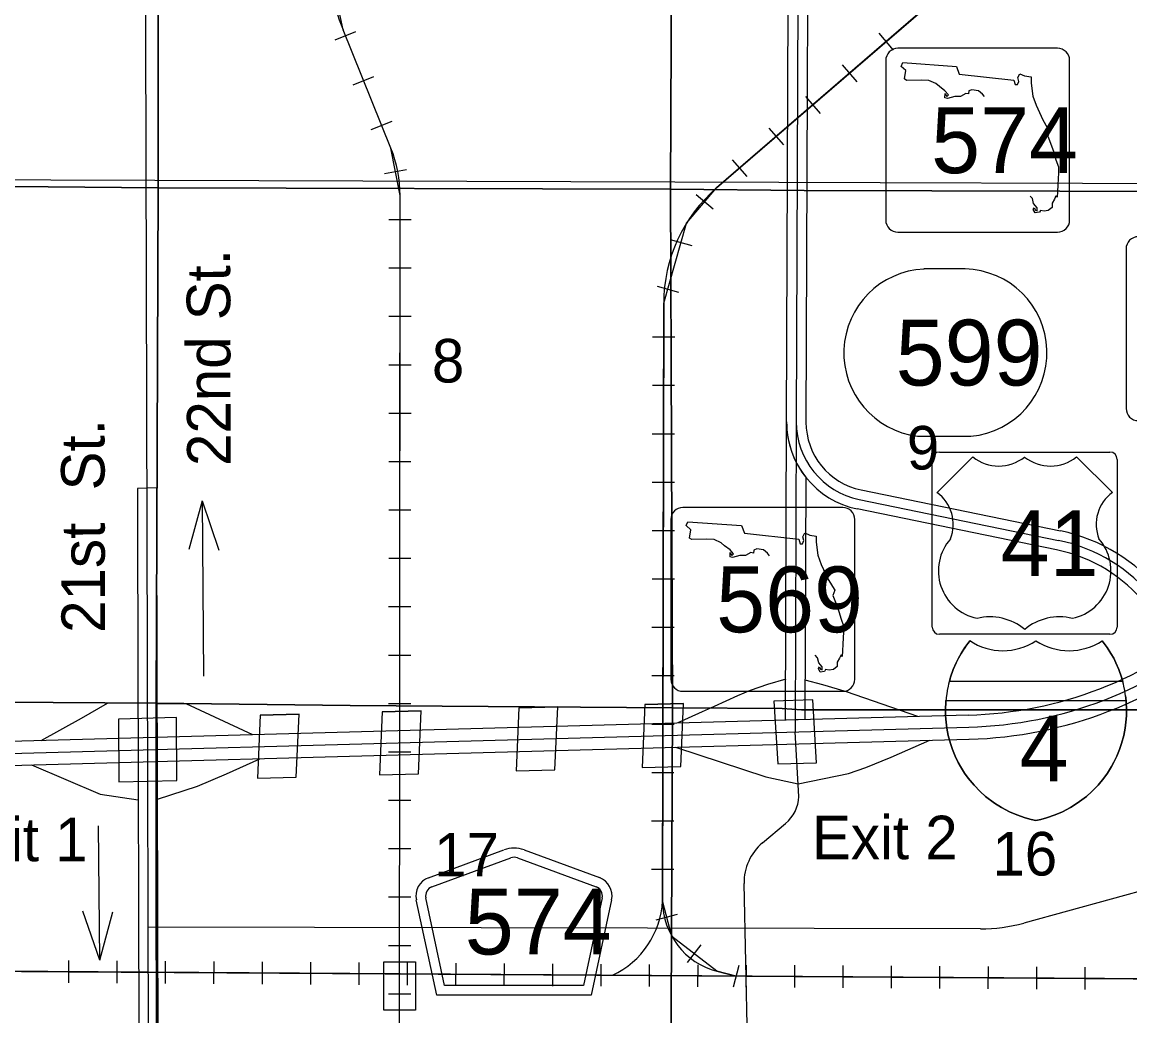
# Model space of a CAD drawing. Extents: x 380424 to 701066, y 1117407 to 1412949.
# Drawn here: x 514464 to 525908, y 1317662 to 1327929 of the extents above; entities that cross this region are included whole.
import ezdxf

# ---------------------------------------------------------------- set-up
doc = ezdxf.new("R2010")
doc.units = 0
for name, color, linetype in [('Bridges   Interstate', 7, 'Continuous'), ('Cities Incorporated Area', 7, 'Continuous'), ('Connecting Roads', 7, 'Continuous'), ('County Routes Highway Center Lines', 7, 'Continuous'), ('Interstate Divided Highway Outline and Fill', 7, 'Continuous'), ('Interstate Highway Center Lines', 7, 'Continuous'), ('Interstate Ramps', 7, 'Continuous'), ('Interstates Related Text', 7, 'Continuous'), ('Masks for Road Features', 7, 'Continuous'), ('Railroad Stations', 7, 'Continuous'), ('Railroads', 7, 'Continuous'), ('Roadshields County Roads', 7, 'Continuous'), ('Roadshields Interstates', 7, 'Continuous'), ('Roadshilelds State Highways', 7, 'Continuous'), ('Roadshilelds US Highways', 7, 'Continuous'), ('Section Lines', 7, 'Continuous'), ('Section Numbers', 7, 'Continuous'), ('State Route Divided Highway Outline and Fill', 7, 'Continuous'), ('State Routes Highway Center Lines', 7, 'Continuous'), ('US Route Divided Highway Outline and Fill', 7, 'Continuous'), ('US Routes Highway Center Lines', 7, 'Continuous')]:
    doc.layers.add(name, color=color, linetype=linetype)

msp = doc.modelspace()

# ---------------------------------------------------------------- linework, layer by layer
at = {"layer": 'Bridges   Interstate'}
for p, q in [((520897, 1320878), (521298, 1320889)), ((516924, 1320769), (517325, 1320780)), ((518185, 1320804), (518586, 1320815)), ((519596, 1320843), (519997, 1320854)), ((519568, 1320192), (519968, 1320203)), ((520868, 1320227), (521269, 1320238)), ((516895, 1320118), (517296, 1320129)), ((518157, 1320153), (518558, 1320164))]:
    msp.add_line(p, q, dxfattribs=at)
at = {"layer": 'Cities Incorporated Area'}
for p, q in [((516323, 1322982), (516185, 1322481)), ((516323, 1322982), (516338, 1321170)), ((516323, 1322982), (516497, 1322475)), ((515265, 1318236), (515251, 1319625)), ((515265, 1318236), (515090, 1318743)), ((515265, 1318236), (515402, 1318737))]:
    msp.add_line(p, q, dxfattribs=at)
msp.add_lwpolyline([(515772, 1316138), (515755, 1322666), (515732, 1331703)], dxfattribs=at)
msp.add_lwpolyline([(515872, 1316077), (515855, 1322666), (515854, 1323118), (515654, 1323112), (515655, 1322666), (515672, 1316204)], close=True, dxfattribs=at)
at = {"layer": 'Connecting Roads'}
for p, q in [((522489, 1319928), (522450, 1320596)), ((522112, 1319448), (522351, 1319649)), ((521968, 1316941), (521922, 1319030))]:
    msp.add_line(p, q, dxfattribs=at)
for centre, radius, start, end in [((522098, 1319949), 392, 310.1564, 356.9876), ((522457, 1319039), 535, 130.1564, 180.9825)]:
    msp.add_arc(centre, radius, start, end, dxfattribs=at)
at = {"layer": 'County Routes Highway Center Lines'}
for p, q in [((532589, 1320759), (524812, 1318621)), ((524365, 1318561), (515766, 1318578))]:
    msp.add_line(p, q, dxfattribs=at)
msp.add_arc((524368, 1320236), 1675, 269.8892, 285.3713, dxfattribs=at)
at = {"layer": 'Interstate Divided Highway Outline and Fill'}
for p, q in [((524239, 1320770), (511144, 1320410)), ((511151, 1320161), (524246, 1320520))]:
    msp.add_line(p, q, dxfattribs=at)
for radius in [4088, 4338]:
    msp.add_arc((524127, 1324856), radius, 271.5729, 310.6156, dxfattribs=at)
at = {"layer": 'Interstate Highway Center Lines'}
msp.add_line((511148, 1320285), (524243, 1320645), dxfattribs=at)
msp.add_arc((524127, 1324856), 4213, 271.5729, 310.6156, dxfattribs=at)
at = {"layer": 'Interstate Ramps'}
for points in [[(522352, 1321142), (522163, 1321085), (521986, 1321024), (521856, 1320970), (521613, 1320858), (521491, 1320803), (521238, 1320688)], [(523718, 1320756), (522979, 1321010), (522736, 1321082), (522552, 1321131)], [(514661, 1320507), (515077, 1320737), (515346, 1320891), (515660, 1320897)], [(516847, 1320567), (516160, 1320887), (515860, 1320887)], [(521215, 1320437), (522147, 1320130), (522482, 1320059)], [(522482, 1320059), (523001, 1320165), (523180, 1320227), (523441, 1320336), (523843, 1320509)], [(515862, 1319901), (516274, 1320035), (516574, 1320164), (516919, 1320319)], [(514561, 1320254), (515269, 1319951), (515662, 1319894)]]:
    msp.add_lwpolyline(points, dxfattribs=at)
at = {"layer": 'Masks for Road Features'}
for points in [[(520897, 1320878), (520868, 1320227), (521269, 1320238), (521298, 1320889)], [(522231, 1320915), (522270, 1320266), (522669, 1320277), (522632, 1320926)], [(515460, 1320729), (515462, 1320079), (516062, 1320095), (516060, 1320745)], [(516924, 1320769), (516895, 1320118), (517296, 1320129), (517325, 1320780)], [(518185, 1320804), (518157, 1320153), (518558, 1320164), (518586, 1320815)], [(519596, 1320843), (519568, 1320192), (519968, 1320203), (519997, 1320854)]]:
    msp.add_lwpolyline(points, close=True, dxfattribs=at)
msp.add_arc((523276, 1323795), 914, 179.7941, 218.4313, dxfattribs=at)
at = {"layer": 'Railroad Stations'}
msp.add_lwpolyline([(518526, 1318219), (518526, 1317719), (518201, 1317719), (518201, 1318219)], close=True, dxfattribs=at)
at = {"layer": 'Railroads'}
for p, q in [((518273, 1326626), (517780, 1327849)), ((517697, 1327747), (517911, 1327833)), ((523314, 1327815), (523464, 1327641)), ((522935, 1327488), (523086, 1327314)), ((517884, 1327283), (518098, 1327369)), ((522557, 1327162), (522707, 1326987)), ((518071, 1326820), (518285, 1326906)), ((522178, 1326835), (522329, 1326661)), ((521800, 1326508), (521950, 1326334)), ((518207, 1326364), (518433, 1326407)), ((521429, 1326149), (521604, 1326000)), ((518253, 1325890), (518483, 1325890)), ((521160, 1325683), (521381, 1325620)), ((518253, 1325390), (518483, 1325390)), ((521023, 1325203), (521244, 1325139)), ((521092, 1325025), (521081, 1318849)), ((518252, 1324890), (518482, 1324890)), ((520976, 1324677), (521206, 1324677)), ((518252, 1324390), (518482, 1324390)), ((520975, 1324177), (521205, 1324177)), ((518252, 1323890), (518482, 1323890)), ((520974, 1323677), (521204, 1323677)), ((518251, 1323390), (518481, 1323390)), ((520973, 1323177), (521203, 1323177)), ((518251, 1322890), (518481, 1322890)), ((520972, 1322677), (521202, 1322677)), ((518251, 1322390), (518481, 1322390)), ((520972, 1322177), (521202, 1322177)), ((518250, 1321890), (518480, 1321890)), ((520971, 1321677), (521201, 1321677)), ((518250, 1321390), (518480, 1321390)), ((520970, 1321177), (521200, 1321177)), ((518250, 1320890), (518480, 1320890)), ((520969, 1320677), (521199, 1320677)), ((518249, 1320390), (518479, 1320390)), ((520968, 1320177), (521198, 1320177)), ((518249, 1319890), (518479, 1319890)), ((520967, 1319677), (521197, 1319677)), ((518249, 1319390), (518479, 1319390)), ((520966, 1319177), (521196, 1319177)), ((518248, 1318890), (518478, 1318890)), ((521013, 1318653), (521235, 1318711)), ((518248, 1318390), (518478, 1318390)), ((521338, 1318212), (521479, 1318395)), ((514943, 1318233), (514942, 1318003)), ((515443, 1318230), (515442, 1318000)), ((529918, 1318020), (513969, 1318125)), ((515943, 1318227), (515942, 1317997)), ((516443, 1318223), (516442, 1317993)), ((516943, 1318220), (516942, 1317990)), ((517443, 1318217), (517442, 1317987)), ((517943, 1318213), (517942, 1317983)), ((518443, 1318210), (518442, 1317980)), ((518943, 1318207), (518942, 1317977)), ((519443, 1318204), (519442, 1317974)), ((519943, 1318200), (519942, 1317970)), ((520443, 1318197), (520442, 1317967)), ((520943, 1318194), (520942, 1317964)), ((521443, 1318190), (521442, 1317960)), ((521641, 1318124), (521841, 1318073)), ((521812, 1317961), (521870, 1318184)), ((521943, 1318187), (521942, 1317957)), ((522443, 1318184), (522442, 1317954)), ((522943, 1318181), (522942, 1317951)), ((523443, 1318177), (523442, 1317947)), ((523943, 1318174), (523942, 1317944)), ((524443, 1318171), (524442, 1317941)), ((524943, 1318167), (524942, 1317937)), ((525443, 1318164), (525442, 1317934)), ((518248, 1317890), (518478, 1317890))]:
    msp.add_line(p, q, dxfattribs=at)
for points in [[(534372, 1337306), (528286, 1331978), (527304, 1331107), (521639, 1326217)], [(518366, 1322890), (518368, 1326137), (518273, 1326626), (517780, 1327849), (517591, 1328728), (517590, 1328765)], [(521089, 1323677), (521092, 1325025), (521328, 1325854), (521639, 1326217), (524146, 1328381)], [(518363, 1317579), (518365, 1320855), (518368, 1326137)], [(521841, 1318073), (521641, 1318124), (521176, 1318482), (521081, 1318849), (521089, 1323677)], [(518933, 1317193), (518363, 1317579), (518365, 1320855), (518366, 1322890)], [(509659, 1315804), (510403, 1316106), (510680, 1316260), (511057, 1316607), (511373, 1316965), (511373, 1316965), (512383, 1317748), (513610, 1318108), (513969, 1318125), (513969, 1318125), (514943, 1318118)], [(514943, 1318118), (520942, 1318079)], [(520942, 1318079), (526942, 1318039)]]:
    msp.add_lwpolyline(points, dxfattribs=at)
for centre, radius, start, end in [((520229, 1328836), 2640, 182.3349, 201.9564), ((517062, 1326138), 1306, 359.9637, 21.9565), ((522670, 1325022), 1578, 130.7998, 179.9011), ((520177, 1318900), 905, 295.3004, 356.7758), ((521828, 1318847), 747, 179.9007, 255.5393)]:
    msp.add_arc(centre, radius, start, end, dxfattribs=at)
at = {"layer": 'Roadshields County Roads'}
for p, q in [((518663, 1319089), (519442, 1319376)), ((519649, 1319376), (520427, 1319090)), ((518697, 1318995), (519511, 1319294)), ((519580, 1319294), (520393, 1318996)), ((518747, 1317877), (518536, 1318860)), ((518828, 1317977), (518634, 1318881)), ((520456, 1318881), (520262, 1317977)), ((520554, 1318860), (520343, 1317877)), ((520262, 1317977), (518828, 1317977)), ((520343, 1317877), (518747, 1317877))]:
    msp.add_line(p, q, dxfattribs=at)
for centre, radius, start, end in [((519546, 1319094), 300, 69.8275, 110.1735), ((519546, 1319201), 100, 69.8275, 110.1735), ((518732, 1318901), 200, 110.1735, 192.1004), ((520358, 1318902), 200, 347.9006, 69.8275), ((518732, 1318901), 100, 110.1735, 192.1004), ((520358, 1318902), 100, 347.9006, 69.8275)]:
    msp.add_arc(centre, radius, start, end, dxfattribs=at)
at = {"layer": 'Roadshields Interstates'}
for p, q in [((524043, 1321118), (524044, 1321123)), ((525834, 1321118), (524043, 1321118)), ((525870, 1320918), (524007, 1320918)), ((525864, 1320968), (525870, 1320918))]:
    msp.add_line(p, q, dxfattribs=at)
for points in [[(524254, 1321538), (524223, 1321497), (524202, 1321468), (524164, 1321407), (524136, 1321357), (524112, 1321310), (524083, 1321241), (524055, 1321161), (524035, 1321090), (524030, 1321068)], [(524044, 1321123), (524043, 1321118), (524055, 1321161), (524083, 1321241), (524112, 1321310), (524136, 1321357), (524164, 1321407), (524202, 1321468), (524223, 1321497), (524254, 1321538)], [(525846, 1321068), (525841, 1321090), (525822, 1321161), (525794, 1321241), (525764, 1321310), (525741, 1321357), (525712, 1321407), (525674, 1321468), (525654, 1321497), (525622, 1321538)], [(525622, 1321538), (525654, 1321497), (525674, 1321468), (525712, 1321407), (525741, 1321357), (525764, 1321310), (525794, 1321241), (525822, 1321161), (525834, 1321118)], [(524020, 1321018), (524013, 1320968)], [(524030, 1321068), (524021, 1321022), (524020, 1321018)], [(525856, 1321018), (525856, 1321022), (525846, 1321068)], [(525864, 1320968), (525856, 1321018)], [(524013, 1320968), (524010, 1320950), (524006, 1320906), (524002, 1320829), (524004, 1320763), (524009, 1320697), (524017, 1320635), (524032, 1320559), (524054, 1320476), (524075, 1320413), (524102, 1320346), (524134, 1320281), (524158, 1320237), (524201, 1320169), (524237, 1320119), (524298, 1320045), (524360, 1319980), (524418, 1319928), (524511, 1319858), (524581, 1319815), (524665, 1319770), (524739, 1319738), (524828, 1319708), (524888, 1319692), (524938, 1319681)], [(524007, 1320918), (524007, 1320919), (524006, 1320906), (524002, 1320829), (524004, 1320763), (524009, 1320697), (524017, 1320635), (524032, 1320559), (524054, 1320476), (524075, 1320413), (524102, 1320346), (524134, 1320281), (524158, 1320237), (524201, 1320169), (524237, 1320119), (524298, 1320045), (524360, 1319980), (524418, 1319928), (524511, 1319858), (524581, 1319815), (524665, 1319770), (524739, 1319738), (524828, 1319708), (524888, 1319692), (524938, 1319681)], [(524938, 1319681), (524888, 1319692), (524828, 1319708), (524739, 1319738), (524665, 1319770), (524581, 1319815), (524511, 1319858), (524418, 1319928), (524360, 1319980), (524298, 1320045), (524237, 1320119), (524201, 1320169), (524158, 1320237), (524134, 1320281), (524102, 1320346), (524075, 1320413), (524054, 1320476), (524032, 1320559), (524017, 1320635), (524009, 1320697), (524004, 1320763), (524002, 1320829), (524006, 1320906), (524007, 1320918)], [(524938, 1319681), (524989, 1319692), (525048, 1319708), (525137, 1319738), (525211, 1319770), (525296, 1319815), (525365, 1319858), (525459, 1319928), (525516, 1319980), (525579, 1320045), (525640, 1320119), (525676, 1320169), (525718, 1320237), (525743, 1320282), (525774, 1320346), (525801, 1320413), (525823, 1320476), (525845, 1320559), (525860, 1320635), (525868, 1320697), (525873, 1320763), (525874, 1320829), (525871, 1320906), (525866, 1320950), (525864, 1320968)], [(524938, 1319681), (524989, 1319692), (525048, 1319708), (525137, 1319738), (525211, 1319770), (525296, 1319815), (525365, 1319858), (525459, 1319928), (525516, 1319980), (525579, 1320045), (525640, 1320119), (525676, 1320169), (525718, 1320237), (525743, 1320282), (525774, 1320346), (525801, 1320413), (525823, 1320476), (525845, 1320559), (525860, 1320635), (525868, 1320697), (525873, 1320763), (525874, 1320829), (525871, 1320906), (525866, 1320950), (525864, 1320968)], [(525870, 1320918), (525871, 1320906), (525874, 1320829), (525873, 1320763), (525868, 1320697), (525860, 1320635), (525845, 1320559), (525823, 1320476), (525801, 1320413), (525774, 1320346), (525743, 1320282), (525718, 1320237), (525676, 1320169), (525640, 1320119), (525579, 1320045), (525516, 1319980), (525459, 1319928), (525365, 1319858), (525296, 1319815), (525211, 1319770), (525137, 1319738), (525048, 1319708), (524989, 1319692), (524938, 1319681)]]:
    msp.add_lwpolyline(points, dxfattribs=at)
for centre, radius, start, end in [((525148, 1320825), 1143, 141.4166, 165.1757), ((524597, 1322054), 619, 236.3696, 303.4101), ((524597, 1322054), 619, 236.3696, 303.4101), ((524597, 1322054), 619, 236.3696, 303.4101), ((525279, 1322058), 623, 236.8292, 303.3933), ((525279, 1322058), 623, 236.8292, 303.3933), ((525279, 1322058), 623, 236.8292, 303.3933)]:
    msp.add_arc(centre, radius, start, end, dxfattribs=at)
at = {"layer": 'Roadshilelds State Highways'}
for p, q in [((525161, 1327659), (523511, 1327659)), ((523386, 1327534), (523386, 1325884)), ((525286, 1325884), (525286, 1327534)), ((523511, 1325759), (525161, 1325759)), ((525869, 1325587), (525869, 1323937)), ((524205, 1325379), (523781, 1325379)), ((523714, 1323651), (524266, 1323651)), ((522941, 1322915), (521291, 1322915)), ((521166, 1322790), (521166, 1321140)), ((523066, 1321140), (523066, 1322790)), ((521291, 1321015), (522941, 1321015))]:
    msp.add_line(p, q, dxfattribs=at)
for points in [[(524406, 1327160), (524386, 1327185), (524343, 1327221), (524274, 1327231), (524245, 1327218), (524241, 1327188), (524212, 1327192), (524159, 1327162), (524099, 1327162), (524024, 1327142), (523997, 1327149), (524001, 1327192), (524017, 1327162), (524034, 1327178), (523997, 1327221), (523941, 1327264), (523905, 1327294), (523832, 1327327), (523757, 1327330), (523602, 1327327), (523579, 1327343), (523592, 1327429), (523546, 1327472), (523562, 1327512)], [(523562, 1327512), (524116, 1327472), (524146, 1327393), (524709, 1327330), (524723, 1327284), (524746, 1327284), (524762, 1327317), (524752, 1327357), (524772, 1327396), (524821, 1327373), (524887, 1327363), (524887, 1327300), (524907, 1327165), (524940, 1327070), (525009, 1326921), (525055, 1326842), (525082, 1326806), (525062, 1326750), (525088, 1326680), (525121, 1326585), (525144, 1326506), (525171, 1326436), (525171, 1326374), (525164, 1326248), (525161, 1326176), (525158, 1326120), (525144, 1326136), (525128, 1326100), (525105, 1326060), (525105, 1326014), (525065, 1325984), (525022, 1325978), (524986, 1325984), (524973, 1325965), (524930, 1325958), (524910, 1325994), (524920, 1326011), (524933, 1325988), (524950, 1325981), (524950, 1326011), (524914, 1326054), (524901, 1326106), (524878, 1326131)], [(522185, 1322416), (522165, 1322441), (522123, 1322477), (522053, 1322487), (522024, 1322474), (522020, 1322444), (521991, 1322448), (521938, 1322418), (521879, 1322418), (521803, 1322398), (521777, 1322405), (521780, 1322448), (521796, 1322418), (521813, 1322434), (521777, 1322477), (521720, 1322520), (521684, 1322550), (521612, 1322583), (521536, 1322586), (521381, 1322583), (521358, 1322599), (521371, 1322685), (521325, 1322728), (521341, 1322768)], [(521341, 1322768), (521895, 1322728), (521925, 1322649), (522489, 1322586), (522502, 1322540), (522525, 1322540), (522541, 1322573), (522531, 1322613), (522551, 1322652), (522601, 1322629), (522667, 1322619), (522667, 1322556), (522686, 1322421), (522719, 1322326), (522789, 1322177), (522835, 1322098), (522861, 1322062), (522841, 1322006), (522868, 1321936), (522901, 1321841), (522924, 1321762), (522950, 1321692), (522950, 1321630), (522943, 1321504), (522940, 1321432), (522937, 1321376), (522924, 1321392), (522907, 1321356), (522884, 1321316), (522884, 1321270), (522845, 1321240), (522802, 1321234), (522765, 1321240), (522752, 1321221), (522709, 1321214), (522690, 1321250), (522700, 1321267), (522713, 1321244), (522729, 1321237), (522729, 1321267), (522693, 1321310), (522680, 1321362), (522657, 1321387)]]:
    msp.add_lwpolyline(points, dxfattribs=at)
for centre, radius, start, end in [((523511, 1327534), 125, 90.0008, 180.0008), ((525161, 1327534), 125, 0.0008, 90.0008), ((523511, 1325884), 125, 180.0008, 270.0008), ((525161, 1325884), 125, 270.0008, 0.0008), ((525994, 1325587), 125, 90.0008, 180.0008), ((523820, 1324512), 867, 92.5596, 262.9763), ((524186, 1324513), 866, 275.3168, 88.704), ((525994, 1323937), 125, 180.0008, 270.0008), ((521291, 1322790), 125, 90.0005, 180.0005), ((522941, 1322790), 125, 0.0005, 90.0005), ((521291, 1321140), 125, 180.0005, 270.0005), ((522941, 1321140), 125, 270.0005, 0.0005)]:
    msp.add_arc(centre, radius, start, end, dxfattribs=at)
at = {"layer": 'Roadshilelds US Highways'}
for p, q in [((523866, 1321679), (523866, 1323412)), ((524285, 1323437), (523916, 1323071)), ((523941, 1323487), (525702, 1323487)), ((524285, 1323437), (524285, 1323437)), ((524821, 1323435), (524822, 1323435)), ((525727, 1323071), (525358, 1323437)), ((525777, 1323412), (525777, 1321679)), ((525702, 1321604), (523941, 1321604))]:
    msp.add_line(p, q, dxfattribs=at)
for centre, radius, start, end in [((523941, 1323412), 75, 90.0005, 180.0005), ((524554, 1323773), 430, 231.2921, 308.3631), ((525088, 1323773), 430, 231.638, 308.709), ((525702, 1323412), 75, 0.0005, 90.0005), ((523674, 1322741), 409, 338.3061, 53.8204), ((525969, 1322741), 409, 126.1806, 201.6949), ((524431, 1322260), 501, 138.7836, 258.2383), ((525212, 1322260), 501, 281.7627, 41.2174), ((524462, 1321227), 558, 49.9107, 103.7771), ((525181, 1321227), 558, 76.224, 130.0904), ((523941, 1321679), 75, 180.0005, 270.0005), ((525702, 1321679), 75, 270.0005, 0.0005)]:
    msp.add_arc(centre, radius, start, end, dxfattribs=at)
at = {"layer": 'Section Lines'}
for points in [[(515873, 1331536), (515869, 1326218), (510555, 1326266), (510562, 1331560)], [(521186, 1331539), (521163, 1326204), (515869, 1326218), (515873, 1331536)], [(526507, 1331518), (526502, 1326178), (522542, 1326191), (521163, 1326204), (521186, 1331539), (522538, 1331527)], [(515869, 1326218), (515850, 1320891), (510530, 1320927), (510555, 1326266)], [(521163, 1326204), (521182, 1320843), (517852, 1320867), (515850, 1320891), (515869, 1326218)], [(526502, 1326178), (526484, 1320824), (522516, 1320824), (522317, 1320838), (521182, 1320843), (521163, 1326204), (522542, 1326191)], [(515850, 1320891), (515851, 1315575), (513626, 1315608), (512673, 1315624), (510496, 1315657), (510530, 1320927)], [(526484, 1320824), (526494, 1315485), (526493, 1315443), (522855, 1315480), (521161, 1315519), (521163, 1316154), (521182, 1320843), (522317, 1320838), (522516, 1320824)]]:
    msp.add_lwpolyline(points, close=True, dxfattribs=at)
msp.add_lwpolyline([(520343, 1315528), (515851, 1315575), (515850, 1320891), (517852, 1320867), (521182, 1320843), (521163, 1316154), (521161, 1315519), (521041, 1315521)], dxfattribs=at)
at = {"layer": 'State Route Divided Highway Outline and Fill'}
msp.add_line((522351, 1320718), (522362, 1323798), dxfattribs=at)
msp.add_lwpolyline([(522560, 1323227), (522551, 1320724), (522351, 1320718)], dxfattribs=at)
msp.add_arc((523276, 1323795), 914, 179.7941, 218.4313, dxfattribs=at)
at = {"layer": 'State Routes Highway Center Lines'}
msp.add_line((522462, 1323798), (522450, 1320596), dxfattribs=at)
msp.add_lwpolyline([(493024, 1326372), (500010, 1326349), (502518, 1326341), (509056, 1326319), (511532, 1326311), (522281, 1326276), (530649, 1326248), (533643, 1326238), (548419, 1326189), (552952, 1326174), (557323, 1326160), (557809, 1326158), (559657, 1326184), (559657, 1326184), (564881, 1326255)], dxfattribs=at)
at = {"layer": 'US Route Divided Highway Outline and Fill'}
for p, q in [((523132, 1323096), (525191, 1322673)), ((525151, 1322477), (523092, 1322900))]:
    msp.add_line(p, q, dxfattribs=at)
msp.add_lwpolyline([(522362, 1323798), (522390, 1331564), (522590, 1331563), (522562, 1323797)], dxfattribs=at)
for centre, radius, start, end in [((523276, 1323795), 914, 179.7941, 258.3953), ((523276, 1323795), 714, 179.7941, 258.3953), ((524831, 1320917), 1792, 359.3736, 78.3953), ((524831, 1320917), 1592, 359.3736, 78.3953)]:
    msp.add_arc(centre, radius, start, end, dxfattribs=at)
at = {"layer": 'US Routes Highway Center Lines'}
for p, q in [((522490, 1331663), (522462, 1323798)), ((523112, 1322998), (525171, 1322575))]:
    msp.add_line(p, q, dxfattribs=at)
for centre, radius, start, end in [((523276, 1323795), 814, 179.7941, 258.3953), ((524831, 1320917), 1692, 359.3736, 78.3953)]:
    msp.add_arc(centre, radius, start, end, dxfattribs=at)

# ---------------------------------------------------------------- texts
at = {"layer": 'Cities Incorporated Area'}
for s, p in [('22nd St.', (516618, 1323344)), ('21st  St.', (515320, 1321620))]:
    msp.add_text(s, height=450, rotation=90.1447, dxfattribs=at).set_placement(p)
at = {"layer": 'Interstates Related Text'}
for s, p in [('Exit 1', (513635, 1319259)), ('Exit 2', (522624, 1319280))]:
    msp.add_text(s, height=450, dxfattribs=at).set_placement(p)
at = {"layer": 'Roadshields County Roads'}
msp.add_text('574', height=680, rotation=0.0005, dxfattribs=at).set_placement((519037, 1318296))
at = {"layer": 'Roadshields Interstates'}
msp.add_text('4', height=680, rotation=0.0005, dxfattribs=at).set_placement((524768, 1320084))
at = {"layer": 'Roadshilelds State Highways'}
for s, rotation, p in [('574', 0.0008, (523855, 1326369)), ('599', 0.0008, (523489, 1324175)), ('569', 0.0005, (521634, 1321625))]:
    msp.add_text(s, height=680, rotation=rotation, dxfattribs=at).set_placement(p)
at = {"layer": 'Roadshilelds US Highways'}
msp.add_text('41', height=680, rotation=0.0005, dxfattribs=at).set_placement((524574, 1322205))
at = {"layer": 'Section Numbers'}
for s, p in [('8', (518697, 1324206)), ('9', (523604, 1323307)), ('17', (518721, 1319102)), ('16', (524488, 1319112))]:
    msp.add_text(s, height=450, dxfattribs=at).set_placement(p)

doc.saveas('drawing.dxf')
